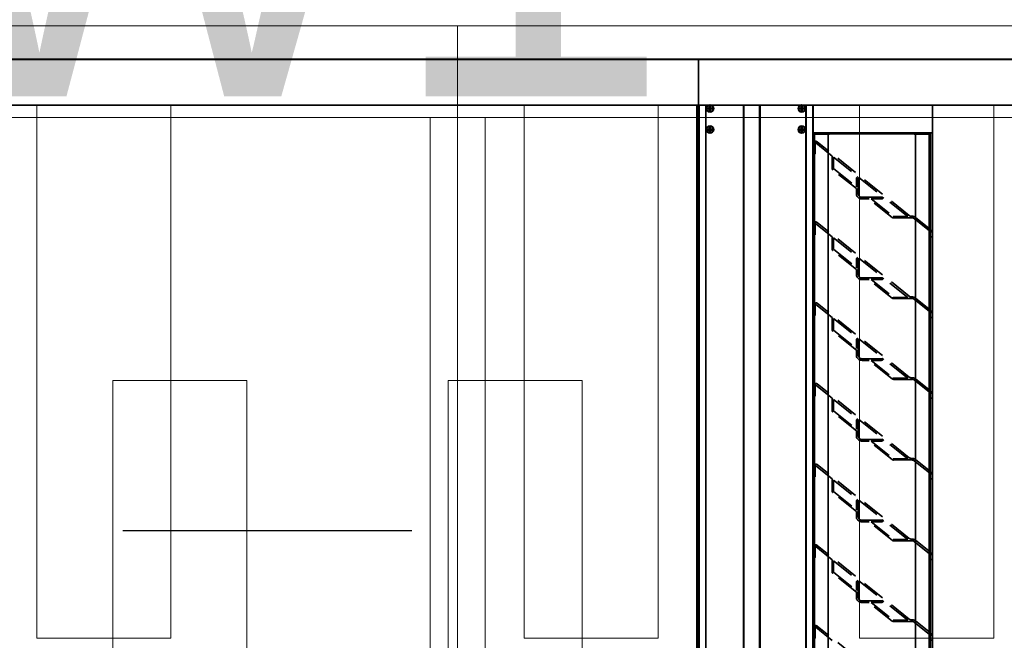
# Model space of a CAD drawing. Header units: millimetres. Extents: x -1465 to 393277, y -3788 to 454312.
# Tile 496 of 656: x 374273 to 375347, y 7514 to 8191. Entities that reach past the tile are written whole.
import ezdxf

# ---------------------------------------------------------------- set-up
doc = ezdxf.new("R2010")
doc.units = ezdxf.units.MM
doc.header["$XCLIPFRAME"] = 2
doc.linetypes.add('HIDDEN', pattern=[0.375, 0.25, -0.125])
for name, color, linetype in [('10_ALL_FEATURES', 8, 'Continuous'), ('DEFAULT_2', 8, 'Continuous'), ('FLUID-N1', 8, 'Continuous'), ('FLUID-N1-150-ARRDU', 8, 'Continuous'), ('FLUID-N1-INS', 8, 'Continuous'), ('kontury', 8, 'Continuous')]:
    doc.layers.add(name, color=color, linetype=linetype)
doc.styles.add('STYL_AUTOMATYCZNY_1', font='ARIALN.TTF')
picture_1 = doc.add_image_def('image2.bmp', size_in_pixel=(2333, 386))

msp = doc.modelspace()

# ---------------------------------------------------------------- linework, layer by layer
at = {"color": 8, "linetype": 'Continuous', "lineweight": 35, "ltscale": 100}
for p, q in [((375013.8, 8147.3), (373521.8, 8147.3)), ((375745.8, 8147.3), (373521.8, 8147.3)), ((375013.8, 8097.3), (375013.8, 8147.3)), ((375011.8, 8097.3), (373519.8, 8097.3)), ((375743.8, 8097.3), (373519.8, 8097.3)), ((375011.8, 7216.3), (375011.8, 8097.3)), ((375013.8, 7216.3), (375013.8, 8097.3)), ((375013.8, 8097.3), (375013.8, 7216.3)), ((375013.8, 8097.3), (375024.4, 8097.3)), ((375014.3, 7216.3), (375014.3, 8097.3)), ((375021.6, 7216.3), (375021.6, 8097.3)), ((375021.8, 7216.3), (375021.8, 8097.3)), ((375028.5, 8094.3), (375024.2, 8094.3)), ((375028.5, 8093.3), (375024.2, 8093.3)), ((375025.3, 8093.3), (375025.3, 8094.3)), ((375025.8, 8096), (375025.8, 8091.7)), ((375026.8, 8094.8), (375025.8, 8094.8)), ((375026.8, 8093.3), (375025.8, 8094.3)), ((375025.8, 8093.3), (375026.8, 8094.3)), ((375026.8, 8093.8), (375025.8, 8093.8)), ((375026.8, 8092.8), (375025.8, 8092.8)), ((375026.3, 8093.3), (375026.3, 8094.3)), ((375026.8, 8096), (375026.8, 8091.7)), ((375027.3, 8093.3), (375027.3, 8094.3)), ((375028.3, 8097.3), (375124.4, 8097.3)), ((375062.8, 7216.3), (375062.8, 8097.3)), ((375063.3, 7216.3), (375063.3, 8097.3)), ((375080.3, 7216.3), (375080.3, 8097.3)), ((375080.8, 7216.3), (375080.8, 8097.3)), ((375128.5, 8094.3), (375124.2, 8094.3)), ((375128.5, 8093.3), (375124.2, 8093.3)), ((375125.3, 8093.3), (375125.3, 8094.3)), ((375125.8, 8096), (375125.8, 8091.7)), ((375126.8, 8094.8), (375125.8, 8094.8)), ((375125.8, 8093.3), (375126.8, 8094.3)), ((375126.8, 8093.3), (375125.8, 8094.3)), ((375126.8, 8093.8), (375125.8, 8093.8)), ((375126.8, 8092.8), (375125.8, 8092.8)), ((375126.3, 8093.3), (375126.3, 8094.3)), ((375126.8, 8096), (375126.8, 8091.7)), ((375127.3, 8093.3), (375127.3, 8094.3)), ((375128.3, 8097.3), (375138.8, 8097.3)), ((375130.8, 7216.3), (375130.8, 8097.3)), ((375131.1, 7216.3), (375131.1, 8097.3)), ((375138.3, 7216.3), (375138.3, 8097.3)), ((375138.8, 7216.3), (375138.8, 8097.3)), ((375013.8, 8067.3), (375011.8, 8067.3)), ((375028.5, 8071.3), (375024.2, 8071.3)), ((375028.5, 8070.3), (375024.2, 8070.3)), ((375025.3, 8070.3), (375025.3, 8071.3)), ((375025.8, 8073), (375025.8, 8068.7)), ((375026.8, 8071.8), (375025.8, 8071.8)), ((375026.8, 8070.3), (375025.8, 8071.3)), ((375025.8, 8070.3), (375026.8, 8071.3)), ((375026.8, 8070.8), (375025.8, 8070.8)), ((375026.8, 8069.8), (375025.8, 8069.8)), ((375026.3, 8070.3), (375026.3, 8071.3)), ((375026.8, 8073), (375026.8, 8068.7)), ((375027.3, 8070.3), (375027.3, 8071.3)), ((375128.5, 8071.3), (375124.2, 8071.3)), ((375128.5, 8070.3), (375124.2, 8070.3)), ((375125.3, 8070.3), (375125.3, 8071.3)), ((375125.8, 8073), (375125.8, 8068.7)), ((375126.8, 8071.8), (375125.8, 8071.8)), ((375125.8, 8070.3), (375126.8, 8071.3)), ((375126.8, 8070.3), (375125.8, 8071.3)), ((375126.8, 8070.8), (375125.8, 8070.8)), ((375126.8, 8069.8), (375125.8, 8069.8)), ((375126.3, 8070.3), (375126.3, 8071.3)), ((375126.8, 8073), (375126.8, 8068.7)), ((375127.3, 8070.3), (375127.3, 8071.3)), ((375140.4, 8067.3), (375265.3, 8067.3)), ((375140.8, 8067.3), (375140.8, 8066.5)), ((375155.2, 8067.3), (375155.2, 8066.5)), ((375156.7, 8067.3), (375156.7, 8065.7)), ((375248.9, 8067.3), (375248.9, 8065.7)), ((375250.4, 8067.3), (375250.4, 8066.5)), ((375264.8, 8067.3), (375264.8, 8066.5)), ((375138.8, 8066), (375139.9, 8066)), ((375138.8, 8055.9), (375138.8, 8044.5)), ((375155.2, 8065.7), (375138.9, 8065.7)), ((375139.9, 8066), (375139.9, 8065.7)), ((375155.2, 8066.5), (375140.4, 8066.5)), ((375140.4, 7248), (375140.4, 8065.7)), ((375155.2, 7248), (375155.2, 8065.7)), ((375155.2, 8065.7), (375156.7, 8065.7)), ((375248.9, 8066.5), (375156.7, 8066.5)), ((375156.7, 8066), (375175.5, 8066)), ((375179.2, 8066), (375226.7, 8066)), ((375230.4, 8066), (375248.9, 8066)), ((375250.4, 8065.7), (375248.9, 8065.7)), ((375265.3, 8066.5), (375250.4, 8066.5)), ((375250.4, 7248), (375250.4, 8065.7)), ((375266.8, 8065.7), (375250.4, 8065.7)), ((375265.3, 7248), (375265.3, 8065.7)), ((375265.8, 8066), (375265.8, 8065.7)), ((375266.8, 8066), (375265.8, 8066)), ((375266.8, 7247.7), (375266.8, 8066)), ((375188, 8016.2), (375188, 8001.5)), ((375266.8, 7962), (375267.2, 7961.7)), ((375266.8, 7962), (375267.2, 7961.7)), ((375266.8, 7958.4), (375266.8, 7954.5)), ((375188, 7928.2), (375188, 7913.5)), ((375266.8, 7874), (375267.2, 7873.7)), ((375266.8, 7874), (375267.2, 7873.7)), ((375266.8, 7870.4), (375266.8, 7866.5)), ((375188, 7840.2), (375188, 7825.5)), ((375266.8, 7786), (375267.2, 7785.7)), ((375266.8, 7786), (375267.2, 7785.7)), ((375266.8, 7782.4), (375266.8, 7778.5)), ((375188, 7752.2), (375188, 7737.5)), ((375266.8, 7698), (375267.2, 7697.7)), ((375266.8, 7698), (375267.2, 7697.7)), ((375266.8, 7694.5), (375266.8, 7690.5)), ((375188, 7664.2), (375188, 7649.5)), ((375266.8, 7610), (375267.2, 7609.7)), ((375266.8, 7610), (375267.2, 7609.7)), ((375266.8, 7606.5), (375266.8, 7602.5)), ((375188, 7576.2), (375188, 7561.5)), ((375266.8, 7522), (375267.2, 7521.7)), ((375266.8, 7522), (375267.2, 7521.7)), ((375266.8, 7518.5), (375266.8, 7514.5))]:
    msp.add_line(p, q, dxfattribs=at)
at = {"color": 8, "linetype": 'Continuous', "lineweight": 35, "ltscale": 100, "flags": 128}
for points in [[(369073.8, 8147.3), (375745.8, 8147.3), (375745.8, 7166.3), (369073.8, 7166.3)], [(375268.8, 7246.3), (375138.8, 7246.3), (375138.8, 8067.3), (375268.8, 8067.3)]]:
    msp.add_lwpolyline(points, close=True, dxfattribs=at)
for points in [[(375024.2, 8093.8), (375024.2, 8094), (375024.2, 8094.1), (375024.2, 8094.2), (375024.2, 8094.3)], [(375024.2, 8093.3), (375024.2, 8093.5), (375024.2, 8093.6), (375024.2, 8093.7), (375024.2, 8093.8)], [(375026.8, 8096), (375026.7, 8096), (375026.5, 8096), (375026.3, 8096), (375026.2, 8096), (375026, 8096), (375025.8, 8096)], [(375025.8, 8091.7), (375026, 8091.7), (375026.2, 8091.7), (375026.3, 8091.7), (375026.5, 8091.7), (375026.7, 8091.7), (375026.8, 8091.7)], [(375028.5, 8094.3), (375028.5, 8094.2), (375028.5, 8094.1), (375028.5, 8094), (375028.5, 8093.8)], [(375028.5, 8093.8), (375028.5, 8093.7), (375028.5, 8093.6), (375028.5, 8093.5), (375028.5, 8093.3)], [(375124.2, 8093.8), (375124.2, 8094), (375124.2, 8094.1), (375124.2, 8094.2), (375124.2, 8094.3)], [(375124.2, 8093.3), (375124.2, 8093.5), (375124.2, 8093.6), (375124.2, 8093.7), (375124.2, 8093.8)], [(375126.8, 8096), (375126.7, 8096), (375126.5, 8096), (375126.3, 8096), (375126.2, 8096), (375126, 8096), (375125.8, 8096)], [(375125.8, 8091.7), (375126, 8091.7), (375126.2, 8091.7), (375126.3, 8091.7), (375126.5, 8091.7), (375126.7, 8091.7), (375126.8, 8091.7)], [(375128.5, 8094.3), (375128.5, 8094.2), (375128.5, 8094.1), (375128.5, 8094), (375128.5, 8093.8)], [(375128.5, 8093.8), (375128.5, 8093.7), (375128.5, 8093.6), (375128.5, 8093.5), (375128.5, 8093.3)], [(375149, 7216.3), (375138.8, 7216.3), (375138.8, 8097.3), (375149, 8097.3)], [(375258.7, 7216.3), (375268.8, 7216.3), (375268.8, 8097.3), (375258.7, 8097.3)], [(375024.2, 8070.8), (375024.2, 8071), (375024.2, 8071.1), (375024.2, 8071.2), (375024.2, 8071.3)], [(375024.2, 8070.3), (375024.2, 8070.5), (375024.2, 8070.6), (375024.2, 8070.7), (375024.2, 8070.8)], [(375026.8, 8073), (375026.7, 8073), (375026.5, 8073), (375026.3, 8073), (375026.2, 8073), (375026, 8073), (375025.8, 8073)], [(375025.8, 8068.7), (375026, 8068.7), (375026.2, 8068.7), (375026.3, 8068.7), (375026.5, 8068.7), (375026.7, 8068.7), (375026.8, 8068.7)], [(375028.5, 8071.3), (375028.5, 8071.2), (375028.5, 8071.1), (375028.5, 8071), (375028.5, 8070.8)], [(375028.5, 8070.8), (375028.5, 8070.7), (375028.5, 8070.6), (375028.5, 8070.5), (375028.5, 8070.3)], [(375124.2, 8070.8), (375124.2, 8071), (375124.2, 8071.1), (375124.2, 8071.2), (375124.2, 8071.3)], [(375124.2, 8070.3), (375124.2, 8070.5), (375124.2, 8070.6), (375124.2, 8070.7), (375124.2, 8070.8)], [(375126.8, 8073), (375126.7, 8073), (375126.5, 8073), (375126.3, 8073), (375126.2, 8073), (375126, 8073), (375125.8, 8073)], [(375125.8, 8068.7), (375126, 8068.7), (375126.2, 8068.7), (375126.3, 8068.7), (375126.5, 8068.7), (375126.7, 8068.7), (375126.8, 8068.7)], [(375128.5, 8071.3), (375128.5, 8071.2), (375128.5, 8071.1), (375128.5, 8071), (375128.5, 8070.8)], [(375128.5, 8070.8), (375128.5, 8070.7), (375128.5, 8070.6), (375128.5, 8070.5), (375128.5, 8070.3)]]:
    msp.add_lwpolyline(points, dxfattribs=at)
at = {"color": 8, "linetype": 'Continuous', "lineweight": 35, "ltscale": 100}
for centre, radius in [((375026.3, 8093.8), 4), ((375026.3, 8093.8), 3.55), ((375126.3, 8093.8), 4), ((375126.3, 8093.8), 3.55), ((375026.3, 8070.8), 4), ((375026.3, 8070.8), 3.55), ((375126.3, 8070.8), 4), ((375126.3, 8070.8), 3.55)]:
    msp.add_circle(centre, radius, dxfattribs=at)
for centre, major_axis, start_param, end_param in [((375140.4, 8066), (-1.54, 0), 4.712389, 6.123908), ((375265.3, 8066), (-1.54, 0), 3.141593, 4.712389), ((375140.4, 8066), (-0.512, 0), 4.712389, 6.283185), ((375265.3, 8066), (-0.512, 0), 3.141593, 4.712389), ((375263.7, 7958.4), (-5.12, 0), 3.141593, 3.961897), ((375263.7, 7958.4), (-5.12, 0), 3.141593, 3.961897), ((375263.7, 7870.4), (-5.12, 0), 3.141593, 3.961897), ((375263.7, 7870.4), (-5.12, 0), 3.141593, 3.961897), ((375263.7, 7782.4), (-5.12, 0), 3.141593, 3.961897), ((375263.7, 7782.4), (-5.12, 0), 3.141593, 3.961897), ((375263.7, 7694.5), (-5.12, 0), 3.141593, 3.961897), ((375263.7, 7694.5), (-5.12, 0), 3.141593, 3.961897), ((375263.7, 7606.5), (-5.12, 0), 3.141593, 3.961897), ((375263.7, 7606.5), (-5.12, 0), 3.141593, 3.961897), ((375263.7, 7518.5), (-5.12, 0), 3.141593, 3.961897), ((375263.7, 7518.5), (-5.12, 0), 3.141593, 3.961897)]:
    msp.add_ellipse(centre, major_axis=major_axis, ratio=0.85965, start_param=start_param, end_param=end_param, dxfattribs=at)
at = {"layer": '10_ALL_FEATURES', "color": 8, "linetype": 'HIDDEN', "lineweight": 35, "ltscale": 100}
for p, q in [((375138.8, 8044.5), (375138.8, 8055.9)), ((375140.9, 8055.9), (375140.9, 8044.5)), ((375140.9, 8055.9), (375140.9, 8044.5)), ((375140.4, 8044), (375139.3, 8044)), ((375140.4, 8044), (375139.3, 8044)), ((375140.9, 7967.9), (375140.9, 7956.5)), ((375140.9, 7967.9), (375140.9, 7956.5)), ((375140.4, 7956), (375139.3, 7956)), ((375140.4, 7956), (375139.3, 7956)), ((375266.8, 7954.5), (375266.8, 7958.4)), ((375140.9, 7879.9), (375140.9, 7868.5)), ((375140.9, 7879.9), (375140.9, 7868.5)), ((375140.4, 7868), (375139.3, 7868)), ((375140.4, 7868), (375139.3, 7868)), ((375266.8, 7866.5), (375266.8, 7870.4)), ((375140.9, 7791.9), (375140.9, 7780.5)), ((375140.9, 7791.9), (375140.9, 7780.5)), ((375140.4, 7780), (375139.3, 7780)), ((375140.4, 7780), (375139.3, 7780)), ((375266.8, 7778.5), (375266.8, 7782.4)), ((375140.9, 7703.9), (375140.9, 7692.5)), ((375140.9, 7703.9), (375140.9, 7692.5)), ((375140.4, 7692), (375139.3, 7692)), ((375140.4, 7692), (375139.3, 7692)), ((375266.8, 7690.5), (375266.8, 7694.5)), ((375140.9, 7615.9), (375140.9, 7604.5)), ((375140.9, 7615.9), (375140.9, 7604.5)), ((375266.8, 7602.5), (375266.8, 7606.5)), ((375140.4, 7604), (375139.3, 7604)), ((375140.4, 7604), (375139.3, 7604)), ((375140.9, 7527.9), (375140.9, 7516.5)), ((375140.9, 7527.9), (375140.9, 7516.5)), ((375140.4, 7516), (375139.3, 7516)), ((375140.4, 7516), (375139.3, 7516)), ((375266.8, 7514.5), (375266.8, 7518.5))]:
    msp.add_line(p, q, dxfattribs=at)
at = {"layer": '10_ALL_FEATURES', "color": 8, "linetype": 'Continuous', "lineweight": 35, "ltscale": 100}
for p, q in [((375268.3, 7954), (375267.3, 7954)), ((375268.3, 7954), (375267.3, 7954)), ((375268.8, 7958.4), (375268.8, 7954.5)), ((375268.8, 7958.4), (375268.8, 7954.5)), ((375268.3, 7866), (375267.3, 7866)), ((375268.3, 7866), (375267.3, 7866)), ((375268.8, 7870.4), (375268.8, 7866.5)), ((375268.8, 7870.4), (375268.8, 7866.5)), ((375268.3, 7778), (375267.3, 7778)), ((375268.3, 7778), (375267.3, 7778)), ((375268.8, 7782.4), (375268.8, 7778.5)), ((375268.8, 7782.4), (375268.8, 7778.5)), ((375268.8, 7694.5), (375268.8, 7690.5)), ((375268.8, 7694.5), (375268.8, 7690.5)), ((375268.3, 7690.1), (375267.3, 7690.1)), ((375268.3, 7690.1), (375267.3, 7690.1)), ((375268.8, 7606.5), (375268.8, 7602.5)), ((375268.8, 7606.5), (375268.8, 7602.5)), ((375268.3, 7602.1), (375267.3, 7602.1)), ((375268.3, 7602.1), (375267.3, 7602.1)), ((375268.3, 7514.1), (375267.3, 7514.1)), ((375268.3, 7514.1), (375267.3, 7514.1)), ((375268.8, 7518.5), (375268.8, 7514.5)), ((375268.8, 7518.5), (375268.8, 7514.5))]:
    msp.add_line(p, q, dxfattribs=at)
at = {"layer": '10_ALL_FEATURES', "color": 8, "linetype": 'HIDDEN', "lineweight": 35, "ltscale": 100}
for centre, major_axis, start_param, end_param in [((375139.3, 8044.5), (-0.512, 0), 0, 1.570796), ((375139.3, 8044.5), (-0.512, 0), 0, 1.570796), ((375140.4, 8044.5), (-0.512, 0), 1.570796, 3.141593), ((375140.4, 8044.5), (-0.512, 0), 1.570796, 3.141593), ((375192.1, 8000.5), (-6.14, 0), 0, 1.570796), ((375139.3, 7956.5), (-0.512, 0), 0, 1.570796), ((375139.3, 7956.5), (-0.512, 0), 0, 1.570796), ((375140.4, 7956.5), (-0.512, 0), 1.570796, 3.141593), ((375140.4, 7956.5), (-0.512, 0), 1.570796, 3.141593), ((375192.1, 7912.5), (-6.14, 0), 0, 1.570796), ((375139.3, 7868.5), (-0.512, 0), 0, 1.570796), ((375139.3, 7868.5), (-0.512, 0), 0, 1.570796), ((375140.4, 7868.5), (-0.512, 0), 1.570796, 3.141593), ((375140.4, 7868.5), (-0.512, 0), 1.570796, 3.141593), ((375192.1, 7824.5), (-6.14, 0), 0, 1.570796), ((375139.3, 7780.5), (-0.512, 0), 0, 1.570796), ((375139.3, 7780.5), (-0.512, 0), 0, 1.570796), ((375140.4, 7780.5), (-0.512, 0), 1.570796, 3.141593), ((375140.4, 7780.5), (-0.512, 0), 1.570796, 3.141593), ((375192.1, 7736.5), (-6.14, 0), 0, 1.570796), ((375139.3, 7692.5), (-0.512, 0), 0, 1.570796), ((375139.3, 7692.5), (-0.512, 0), 0, 1.570796), ((375140.4, 7692.5), (-0.512, 0), 1.570796, 3.141593), ((375140.4, 7692.5), (-0.512, 0), 1.570796, 3.141593), ((375192.1, 7648.5), (-6.14, 0), 0, 1.570796), ((375139.3, 7604.5), (-0.512, 0), 0, 1.570796), ((375139.3, 7604.5), (-0.512, 0), 0, 1.570796), ((375140.4, 7604.5), (-0.512, 0), 1.570796, 3.141593), ((375140.4, 7604.5), (-0.512, 0), 1.570796, 3.141593), ((375192.1, 7560.5), (-6.14, 0), 0, 1.570796), ((375139.3, 7516.5), (-0.512, 0), 0, 1.570796), ((375139.3, 7516.5), (-0.512, 0), 0, 1.570796), ((375140.4, 7516.5), (-0.512, 0), 1.570796, 3.141593), ((375140.4, 7516.5), (-0.512, 0), 1.570796, 3.141593)]:
    msp.add_ellipse(centre, major_axis=major_axis, ratio=0.85965, start_param=start_param, end_param=end_param, dxfattribs=at)
at = {"layer": '10_ALL_FEATURES', "color": 8, "linetype": 'Continuous', "lineweight": 35, "ltscale": 100}
for centre, start_param, end_param in [((375267.3, 7954.5), 0, 1.570796), ((375267.3, 7954.5), 0, 1.570796), ((375268.3, 7954.5), 1.570796, 3.141593), ((375268.3, 7954.5), 1.570796, 3.141593), ((375267.3, 7866.5), 0, 1.570796), ((375267.3, 7866.5), 0, 1.570796), ((375268.3, 7866.5), 1.570796, 3.141593), ((375268.3, 7866.5), 1.570796, 3.141593), ((375267.3, 7778.5), 0, 1.570796), ((375267.3, 7778.5), 0, 1.570796), ((375268.3, 7778.5), 1.570796, 3.141593), ((375268.3, 7778.5), 1.570796, 3.141593), ((375267.3, 7690.5), 0, 1.570796), ((375267.3, 7690.5), 0, 1.570796), ((375268.3, 7690.5), 1.570796, 3.141593), ((375268.3, 7690.5), 1.570796, 3.141593), ((375267.3, 7602.5), 0, 1.570796), ((375267.3, 7602.5), 0, 1.570796), ((375268.3, 7602.5), 1.570796, 3.141593), ((375268.3, 7602.5), 1.570796, 3.141593), ((375267.3, 7514.5), 0, 1.570796), ((375267.3, 7514.5), 0, 1.570796), ((375268.3, 7514.5), 1.570796, 3.141593), ((375268.3, 7514.5), 1.570796, 3.141593)]:
    msp.add_ellipse(centre, major_axis=(-0.512, 0), ratio=0.85965, start_param=start_param, end_param=end_param, dxfattribs=at)
at = {"layer": 'DEFAULT_2', "color": 8, "linetype": 'HIDDEN', "lineweight": 35, "ltscale": 100}
for p, q in [((375138.9, 8065.7), (375138.8, 8065.7)), ((375139.9, 7248), (375139.9, 8065.7)), ((375141.7, 8056.2), (375159.6, 8041.9)), ((375243.6, 7977), (375143.1, 8057.5)), ((375175.5, 8066), (375179.2, 8066)), ((375226.7, 8066), (375230.4, 8066)), ((375265.8, 7248), (375265.8, 8065.7)), ((375159.6, 8028.2), (375159.6, 8041.9)), ((375161.1, 8040.7), (375161.1, 8028.2)), ((375161.1, 8040.7), (375187.5, 8019.5)), ((375185.9, 8006.4), (375160.2, 8026.9)), ((375161.3, 8027.9), (375185.9, 8008.2)), ((375185.9, 8008.2), (375185.9, 8017.4)), ((375186.5, 8018.6), (375187.5, 8019.5)), ((375188, 8016.2), (375188, 8017.8)), ((375188.1, 8018.1), (375188.6, 8018.6)), ((375188.6, 8018.6), (375214.8, 7997.6)), ((375266.8, 8018.9), (375265.8, 8018.9)), ((375138.8, 8005.3), (375139.9, 8005.3)), ((375185.9, 8000.5), (375185.9, 8006.4)), ((375265.8, 8007.5), (375266.8, 8007.5)), ((375138.8, 8000), (375139.9, 8000)), ((375188, 8000.5), (375188, 8001.5)), ((375213.9, 7997), (375192.1, 7997)), ((375199.8, 7995.2), (375192.1, 7995.2)), ((375225, 7975), (375199.8, 7995.2)), ((375202.1, 7995.2), (375226.1, 7976)), ((375213.4, 7995.2), (375202.1, 7995.2)), ((375214.8, 7997.6), (375214.3, 7997.1)), ((375216, 7996.7), (375214.9, 7995.8)), ((375242, 7975.9), (375216, 7996.7)), ((375226.4, 7975.9), (375242, 7975.9)), ((375226.4, 7974.5), (375246.9, 7974.5)), ((375245.7, 7976.3), (375246.9, 7976.3)), ((375265.8, 7960.4), (375249, 7973.8)), ((375250.4, 7975.1), (375266.8, 7962)), ((375141.7, 7968.2), (375159.6, 7953.9)), ((375243.6, 7889), (375143.1, 7969.5)), ((375159.6, 7940.2), (375159.6, 7953.9)), ((375161.1, 7952.7), (375161.1, 7940.2)), ((375161.1, 7952.7), (375187.5, 7931.5)), ((375185.9, 7918.4), (375160.2, 7939)), ((375161.3, 7939.9), (375185.9, 7920.2)), ((375185.9, 7920.2), (375185.9, 7929.4)), ((375186.5, 7930.6), (375187.5, 7931.5)), ((375188, 7928.2), (375188, 7929.8)), ((375188.1, 7930.1), (375188.6, 7930.6)), ((375188.6, 7930.6), (375214.8, 7909.6)), ((375185.9, 7912.5), (375185.9, 7918.4)), ((375188, 7912.5), (375188, 7913.5)), ((375213.9, 7909), (375192.1, 7909)), ((375199.8, 7907.2), (375192.1, 7907.2)), ((375225, 7887), (375199.8, 7907.2)), ((375202.1, 7907.2), (375226.1, 7888)), ((375213.4, 7907.2), (375202.1, 7907.2)), ((375214.8, 7909.6), (375214.3, 7909.1)), ((375216, 7908.7), (375214.9, 7907.8)), ((375242, 7887.9), (375216, 7908.7)), ((375226.4, 7887.9), (375242, 7887.9)), ((375226.4, 7886.5), (375246.9, 7886.5)), ((375245.7, 7888.3), (375246.9, 7888.3)), ((375265.8, 7872.4), (375249, 7885.8)), ((375250.4, 7887.1), (375266.8, 7874)), ((375141.7, 7880.2), (375159.6, 7865.9)), ((375243.6, 7801), (375143.1, 7881.5)), ((375159.6, 7852.2), (375159.6, 7865.9)), ((375161.1, 7864.7), (375161.1, 7852.2)), ((375161.1, 7864.7), (375187.5, 7843.5)), ((375161.3, 7851.9), (375185.9, 7832.2)), ((375185.9, 7830.4), (375160.2, 7851)), ((375185.9, 7832.2), (375185.9, 7841.4)), ((375186.5, 7842.6), (375187.5, 7843.5)), ((375188, 7840.2), (375188, 7841.9)), ((375188.1, 7842.2), (375188.6, 7842.6)), ((375188.6, 7842.6), (375214.8, 7821.6)), ((375185.9, 7824.5), (375185.9, 7830.4)), ((375188, 7824.5), (375188, 7825.5)), ((375213.9, 7821), (375192.1, 7821)), ((375214.8, 7821.6), (375214.3, 7821.1)), ((375216, 7820.7), (375214.9, 7819.8)), ((375242, 7799.9), (375216, 7820.7)), ((375199.8, 7819.2), (375192.1, 7819.2)), ((375225, 7799), (375199.8, 7819.2)), ((375202.1, 7819.2), (375226.1, 7800)), ((375213.4, 7819.2), (375202.1, 7819.2)), ((375226.4, 7799.9), (375242, 7799.9)), ((375226.4, 7798.5), (375246.9, 7798.5)), ((375245.7, 7800.3), (375246.9, 7800.3)), ((375250.4, 7799.1), (375266.8, 7786)), ((375141.7, 7792.2), (375159.6, 7777.9)), ((375243.6, 7713), (375143.1, 7793.5)), ((375265.8, 7784.4), (375249, 7797.8)), ((375159.6, 7764.2), (375159.6, 7777.9)), ((375161.1, 7776.7), (375161.1, 7764.2)), ((375161.1, 7776.7), (375187.5, 7755.5)), ((375266.8, 7781.4), (375265.8, 7781.4)), ((375138.8, 7767.7), (375139.9, 7767.7)), ((375265.8, 7769.9), (375266.8, 7769.9)), ((375138.8, 7762.4), (375139.9, 7762.4)), ((375185.9, 7742.4), (375160.2, 7763)), ((375161.3, 7763.9), (375185.9, 7744.2)), ((375186.5, 7754.6), (375187.5, 7755.5)), ((375185.9, 7744.2), (375185.9, 7753.4)), ((375188, 7752.2), (375188, 7753.9)), ((375188.1, 7754.2), (375188.6, 7754.6)), ((375188.6, 7754.6), (375214.8, 7733.6)), ((375185.9, 7736.5), (375185.9, 7742.4)), ((375188, 7736.5), (375188, 7737.5)), ((375214.8, 7733.6), (375214.3, 7733.1)), ((375213.9, 7733), (375192.1, 7733)), ((375199.8, 7731.2), (375192.1, 7731.2)), ((375225, 7711), (375199.8, 7731.2)), ((375202.1, 7731.2), (375226.1, 7712)), ((375213.4, 7731.2), (375202.1, 7731.2)), ((375216, 7732.7), (375214.9, 7731.8)), ((375242, 7711.9), (375216, 7732.7)), ((375245.7, 7712.3), (375246.9, 7712.3)), ((375141.7, 7704.2), (375159.6, 7689.9)), ((375243.6, 7625), (375143.1, 7705.5)), ((375226.4, 7711.9), (375242, 7711.9)), ((375226.4, 7710.6), (375246.9, 7710.6)), ((375265.8, 7696.4), (375249, 7709.8)), ((375250.4, 7711.1), (375266.8, 7698)), ((375159.6, 7676.3), (375159.6, 7689.9)), ((375161.1, 7688.7), (375161.1, 7676.3)), ((375161.1, 7688.7), (375187.5, 7667.5)), ((375185.9, 7654.4), (375160.2, 7675)), ((375161.3, 7675.9), (375185.9, 7656.2)), ((375185.9, 7656.2), (375185.9, 7665.4)), ((375186.5, 7666.6), (375187.5, 7667.5)), ((375188, 7664.2), (375188, 7665.9)), ((375188.1, 7666.2), (375188.6, 7666.6)), ((375188.6, 7666.6), (375214.8, 7645.6)), ((375185.9, 7648.5), (375185.9, 7654.4)), ((375188, 7648.5), (375188, 7649.5)), ((375213.9, 7645), (375192.1, 7645)), ((375199.8, 7643.2), (375192.1, 7643.2)), ((375225, 7623), (375199.8, 7643.2)), ((375202.1, 7643.2), (375226.1, 7624)), ((375213.4, 7643.2), (375202.1, 7643.2)), ((375214.8, 7645.6), (375214.3, 7645.1)), ((375216, 7644.7), (375214.9, 7643.8)), ((375242, 7623.9), (375216, 7644.7)), ((375141.7, 7616.2), (375159.6, 7601.9)), ((375243.6, 7537), (375143.1, 7617.5)), ((375226.4, 7623.9), (375242, 7623.9)), ((375226.4, 7622.6), (375246.9, 7622.6)), ((375245.7, 7624.3), (375246.9, 7624.3)), ((375265.8, 7608.4), (375249, 7621.8)), ((375250.4, 7623.1), (375266.8, 7610)), ((375159.6, 7588.3), (375159.6, 7601.9)), ((375161.1, 7600.7), (375161.1, 7588.3)), ((375161.1, 7600.7), (375187.5, 7579.6)), ((375185.9, 7566.4), (375160.2, 7587)), ((375161.3, 7587.9), (375185.9, 7568.2)), ((375185.9, 7568.2), (375185.9, 7577.4)), ((375186.5, 7578.6), (375187.5, 7579.6)), ((375188, 7576.2), (375188, 7577.9)), ((375188.1, 7578.2), (375188.6, 7578.7)), ((375188.6, 7578.7), (375214.8, 7557.6)), ((375185.9, 7560.5), (375185.9, 7566.4)), ((375138.8, 7551.3), (375139.9, 7551.3)), ((375188, 7560.5), (375188, 7561.5)), ((375213.9, 7557), (375192.1, 7557)), ((375199.8, 7555.2), (375192.1, 7555.2)), ((375225, 7535), (375199.8, 7555.2)), ((375202.1, 7555.2), (375226.1, 7536)), ((375213.4, 7555.2), (375202.1, 7555.2)), ((375214.8, 7557.6), (375214.3, 7557.1)), ((375216, 7556.7), (375214.9, 7555.8)), ((375242, 7535.9), (375216, 7556.7)), ((375138.8, 7546), (375139.9, 7546)), ((375265.8, 7543.8), (375266.8, 7543.8)), ((375243.6, 7449), (375143.1, 7529.5)), ((375226.4, 7535.9), (375242, 7535.9)), ((375226.4, 7534.6), (375246.9, 7534.6)), ((375245.7, 7536.3), (375246.9, 7536.3)), ((375265.8, 7520.4), (375249, 7533.9)), ((375250.4, 7535.1), (375266.8, 7522)), ((375266.8, 7532.3), (375265.8, 7532.3)), ((375141.7, 7528.2), (375159.6, 7513.9))]:
    msp.add_line(p, q, dxfattribs=at)
for centre, major_axis, start_param, end_param in [((375140.4, 8066), (-1.54, 0), 6.123908, 6.283185), ((375141.4, 8055.9), (-2.56, 0), 3.961897, 6.283185), ((375141.4, 8055.9), (-2.56, 0), 3.961897, 6.283185), ((375141.4, 8055.9), (-0.512, 0), 3.961897, 6.283185), ((375141.4, 8055.9), (-0.512, 0), 3.961897, 6.283185), ((375161.6, 8028.2), (-2.05, 0), 0, 0.820305), ((375161.6, 8028.2), (-0.512, 0), 0, 0.820305), ((375188, 8017.4), (-2.05, 0), 5.532694, 6.283185), ((375188.5, 8017.8), (-0.512, 0), 5.532694, 6.283185), ((375192.1, 8000.5), (-4.09, 0), 0, 1.570796), ((375213.4, 7997), (-2.05, 0), 1.570796, 2.391101), ((375213.9, 7997.4), (-0.512, 0), 1.570796, 2.391101), ((375141.4, 7967.9), (-2.56, 0), 3.961897, 6.283185), ((375141.4, 7967.9), (-2.56, 0), 3.961897, 6.283185), ((375226.4, 7976.3), (-2.05, 0), 0.820305, 1.570796), ((375226.4, 7976.3), (-0.512, 0), 0.820305, 1.570796), ((375245.7, 7978.9), (-3.07, 0), 0.820305, 1.570796), ((375246.9, 7971.9), (-5.12, 0), 3.961897, 4.712389), ((375246.9, 7971.9), (-3.07, 0), 3.961897, 4.712389), ((375141.4, 7967.9), (-0.512, 0), 3.961897, 6.283185), ((375141.4, 7967.9), (-0.512, 0), 3.961897, 6.283185), ((375263.7, 7958.4), (-3.07, 0), 3.141593, 3.961897), ((375263.7, 7958.4), (-3.07, 0), 3.141593, 3.961897), ((375161.6, 7940.2), (-2.05, 0), 0, 0.820305), ((375161.6, 7940.2), (-0.512, 0), 0, 0.820305), ((375188, 7929.4), (-2.05, 0), 5.532694, 6.283185), ((375188.5, 7929.8), (-0.512, 0), 5.532694, 6.283185), ((375192.1, 7912.5), (-4.09, 0), 0, 1.570796), ((375213.4, 7909), (-2.05, 0), 1.570796, 2.391101), ((375213.9, 7909.4), (-0.512, 0), 1.570796, 2.391101), ((375226.4, 7888.3), (-2.05, 0), 0.820305, 1.570796), ((375226.4, 7888.3), (-0.512, 0), 0.820305, 1.570796), ((375245.7, 7890.9), (-3.07, 0), 0.820305, 1.570796), ((375246.9, 7883.9), (-5.12, 0), 3.961897, 4.712389), ((375246.9, 7883.9), (-3.07, 0), 3.961897, 4.712389), ((375141.4, 7879.9), (-2.56, 0), 3.961897, 6.283185), ((375141.4, 7879.9), (-2.56, 0), 3.961897, 6.283185), ((375141.4, 7879.9), (-0.512, 0), 3.961897, 6.283185), ((375141.4, 7879.9), (-0.512, 0), 3.961897, 6.283185), ((375263.7, 7870.4), (-3.07, 0), 3.141593, 3.961897), ((375263.7, 7870.4), (-3.07, 0), 3.141593, 3.961897), ((375161.6, 7852.2), (-2.05, 0), 0, 0.820305), ((375161.6, 7852.2), (-0.512, 0), 0, 0.820305), ((375188, 7841.4), (-2.05, 0), 5.532694, 6.283185), ((375188.5, 7841.9), (-0.512, 0), 5.532694, 6.283185), ((375192.1, 7824.5), (-4.09, 0), 0, 1.570796), ((375213.4, 7821), (-2.05, 0), 1.570796, 2.391101), ((375213.9, 7821.4), (-0.512, 0), 1.570796, 2.391101), ((375226.4, 7800.3), (-2.05, 0), 0.820305, 1.570796), ((375226.4, 7800.3), (-0.512, 0), 0.820305, 1.570796), ((375245.7, 7802.9), (-3.07, 0), 0.820305, 1.570796), ((375246.9, 7795.9), (-5.12, 0), 3.961897, 4.712389), ((375246.9, 7795.9), (-3.07, 0), 3.961897, 4.712389), ((375141.4, 7791.9), (-2.56, 0), 3.961897, 6.283185), ((375141.4, 7791.9), (-2.56, 0), 3.961897, 6.283185), ((375141.4, 7791.9), (-0.512, 0), 3.961897, 6.283185), ((375141.4, 7791.9), (-0.512, 0), 3.961897, 6.283185), ((375263.7, 7782.4), (-3.07, 0), 3.141593, 3.961897), ((375263.7, 7782.4), (-3.07, 0), 3.141593, 3.961897), ((375161.6, 7764.2), (-2.05, 0), 0, 0.820305), ((375161.6, 7764.2), (-0.512, 0), 0, 0.820305), ((375188, 7753.4), (-2.05, 0), 5.532694, 6.283185), ((375188.5, 7753.9), (-0.512, 0), 5.532694, 6.283185), ((375192.1, 7736.5), (-4.09, 0), 0, 1.570796), ((375213.4, 7733), (-2.05, 0), 1.570796, 2.391101), ((375213.9, 7733.4), (-0.512, 0), 1.570796, 2.391101), ((375245.7, 7715), (-3.07, 0), 0.820305, 1.570796), ((375246.9, 7707.9), (-5.12, 0), 3.961897, 4.712389), ((375141.4, 7703.9), (-2.56, 0), 3.961897, 6.283185), ((375141.4, 7703.9), (-2.56, 0), 3.961897, 6.283185), ((375141.4, 7703.9), (-0.512, 0), 3.961897, 6.283185), ((375141.4, 7703.9), (-0.512, 0), 3.961897, 6.283185), ((375226.4, 7712.3), (-2.05, 0), 0.820305, 1.570796), ((375226.4, 7712.3), (-0.512, 0), 0.820305, 1.570796), ((375246.9, 7707.9), (-3.07, 0), 3.961897, 4.712389), ((375263.7, 7694.5), (-3.07, 0), 3.141593, 3.961897), ((375263.7, 7694.5), (-3.07, 0), 3.141593, 3.961897), ((375161.6, 7676.3), (-2.05, 0), 0, 0.820305), ((375161.6, 7676.3), (-0.512, 0), 0, 0.820305), ((375188, 7665.4), (-2.05, 0), 5.532694, 6.283185), ((375188.5, 7665.9), (-0.512, 0), 5.532694, 6.283185), ((375192.1, 7648.5), (-4.09, 0), 0, 1.570796), ((375213.4, 7645), (-2.05, 0), 1.570796, 2.391101), ((375213.9, 7645.4), (-0.512, 0), 1.570796, 2.391101), ((375141.4, 7615.9), (-2.56, 0), 3.961897, 6.283185), ((375141.4, 7615.9), (-2.56, 0), 3.961897, 6.283185), ((375141.4, 7615.9), (-0.512, 0), 3.961897, 6.283185), ((375141.4, 7615.9), (-0.512, 0), 3.961897, 6.283185), ((375226.4, 7624.3), (-2.05, 0), 0.820305, 1.570796), ((375226.4, 7624.3), (-0.512, 0), 0.820305, 1.570796), ((375245.7, 7627), (-3.07, 0), 0.820305, 1.570796), ((375246.9, 7619.9), (-5.12, 0), 3.961897, 4.712389), ((375246.9, 7619.9), (-3.07, 0), 3.961897, 4.712389), ((375263.7, 7606.5), (-3.07, 0), 3.141593, 3.961897), ((375263.7, 7606.5), (-3.07, 0), 3.141593, 3.961897), ((375161.6, 7588.3), (-2.05, 0), 0, 0.820305), ((375161.6, 7588.3), (-0.512, 0), 0, 0.820305), ((375188, 7577.4), (-2.05, 0), 5.532694, 6.283185), ((375188.5, 7577.9), (-0.512, 0), 5.532694, 6.283185), ((375192.1, 7560.5), (-4.09, 0), 0, 1.570796), ((375213.4, 7557), (-2.05, 0), 1.570796, 2.391101), ((375213.9, 7557.4), (-0.512, 0), 1.570796, 2.391101), ((375141.4, 7527.9), (-2.56, 0), 3.961897, 6.283185), ((375141.4, 7527.9), (-2.56, 0), 3.961897, 6.283185), ((375226.4, 7536.3), (-2.05, 0), 0.820305, 1.570796), ((375226.4, 7536.3), (-0.512, 0), 0.820305, 1.570796), ((375245.7, 7539), (-3.07, 0), 0.820305, 1.570796), ((375246.9, 7531.9), (-5.12, 0), 3.961897, 4.712389), ((375246.9, 7531.9), (-3.07, 0), 3.961897, 4.712389), ((375141.4, 7527.9), (-0.512, 0), 3.961897, 6.283185), ((375141.4, 7527.9), (-0.512, 0), 3.961897, 6.283185), ((375263.7, 7518.5), (-3.07, 0), 3.141593, 3.961897), ((375263.7, 7518.5), (-3.07, 0), 3.141593, 3.961897)]:
    msp.add_ellipse(centre, major_axis=major_axis, ratio=0.85965, start_param=start_param, end_param=end_param, dxfattribs=at)
at = {"layer": 'FLUID-N1', "color": 8, "linetype": 'Continuous', "lineweight": 13, "ltscale": 100}
for p, q in [((374750.8, 8083.8), (373250.8, 8083.8)), ((376250.8, 8083.8), (374750.8, 8083.8))]:
    msp.add_line(p, q, dxfattribs=at)
at = {"layer": 'FLUID-N1', "color": 8, "linetype": 'Continuous', "lineweight": 18, "ltscale": 100}
for p, q in [((374720.8, 7183.8), (374720.8, 8083.8)), ((374780.8, 7183.8), (374780.8, 8083.8))]:
    msp.add_line(p, q, dxfattribs=at)
at = {"layer": 'FLUID-N1-150-ARRDU', "color": 8, "linetype": 'Continuous', "lineweight": 25, "ltscale": 100, "flags": 128}
msp.add_lwpolyline([(374385.8, 7633.8), (374700.8, 7633.8)], dxfattribs=at)
at = {"layer": 'FLUID-N1-INS', "color": 8, "linetype": 'Continuous', "lineweight": 13, "ltscale": 100}
for p, q in [((373250.8, 8183.8), (374750.8, 8183.8)), ((374750.8, 7083.8), (374750.8, 8183.8)), ((374750.8, 8183.8), (376250.8, 8183.8)), ((374750.8, 7083.8), (374750.8, 8183.8))]:
    msp.add_line(p, q, dxfattribs=at)
at = {"layer": 'kontury', "color": 8, "linetype": 'Continuous', "lineweight": 13, "ltscale": 100, "flags": 128}
for points in [[(374291.8, 8097.3), (374438.2, 8097.3), (374438.2, 7516.3), (374291.8, 7516.3)], [(374969.8, 8097.3), (374823.5, 8097.3), (374823.5, 7516.3), (374969.8, 7516.3)], [(375189.5, 8097.3), (375335.8, 8097.3), (375335.8, 7516.3), (375189.5, 7516.3)], [(374521.1, 7797.3), (374374.8, 7797.3), (374374.8, 7216.3), (374521.1, 7216.3)], [(374740.6, 7797.3), (374886.9, 7797.3), (374886.9, 7216.3), (374740.6, 7216.3)]]:
    msp.add_lwpolyline(points, close=True, dxfattribs=at)

# ---------------------------------------------------------------- texts
at = {"color": 8, "linetype": 'Continuous', "lineweight": 35, "insert": (373742.8, 8506.9), "char_height": 400, "attachment_point": 1, "style": 'STYL_AUTOMATYCZNY_1'}
msp.add_mtext('\\A1;{\\pql;\\fArial|b0|i0|c238|p0;\\W1.000000;NW1}', dxfattribs=at)

# ---------------------------------------------------------------- pictures from other files: only their frames are drawn
at = {"color": 8, "lineweight": 13}
image = msp.add_image(picture_1, insert=(370143.6, 7164.1), size_in_units=(5943.4, 983.7), dxfattribs=at)
image.set_boundary_path([(-0.5, -0.5), (2332.5, 385.5)])

doc.saveas('drawing.dxf')
